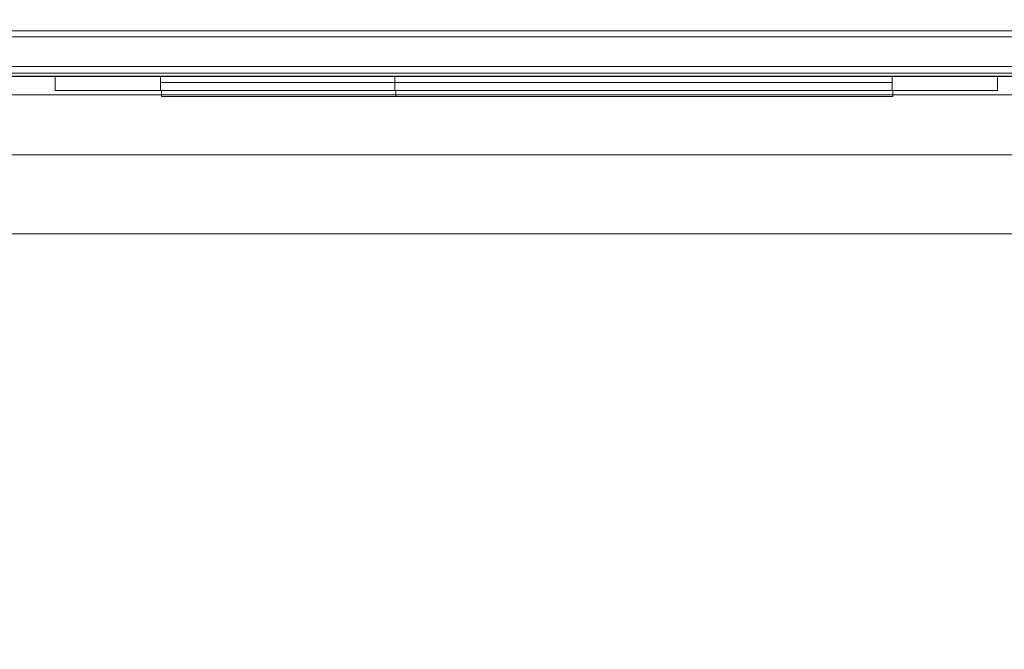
# Model space of a CAD drawing. Header units: inches. Extents: x 813 to 1305, y 19 to 194.
# Tile 669 of 875: x 1290.12 to 1296.37, y 100.09 to 104.09. Entities that reach past the tile are written whole.
import ezdxf

# ---------------------------------------------------------------- set-up
doc = ezdxf.new("R2010")
doc.units = ezdxf.units.IN
doc.header["$MEASUREMENT"] = 0
doc.layers.add('CET color Grey98', color=7, linetype='Continuous', true_color=0xfafafa)
doc.layers.add('CET color NavajoWhite4', color=7, linetype='Continuous', true_color=0x81775f)
doc.layers.add('CET Default', color=7, linetype='Continuous')

# ---------------------------------------------------------------- blocks, each defined once
blk = doc.blocks.new('*C155')
at = {"layer": 'CET color Grey98', "linetype": 'Continuous', "lineweight": 0}
for points, invisible_edges in [([(0.1181, -0.1181, 29), (84, 0, 28.8819), (0, 0, 28.8819), (0.1181, -0.1181, 29)], 9), ([(0, 0, 28.8819), (84, 0, 28.8819), (84, 0, 27.8681), (0, 0, 28.8819)], 4), ([(0, 0, 28.8819), (84, 0, 27.8681), (0, 0, 27.8681), (0, 0, 28.8819)], 9), ([(0, 0, 27.8681), (84, 0, 27.8681), (83.8819, -0.1181, 27.75), (0, 0, 27.8681)], 4), ([(0, 0, 27.8681), (83.8819, -0.1181, 27.75), (0.1181, -0.1181, 27.75), (0, 0, 27.8681)], 9), ([(0.1181, -0.1181, 29), (83.8819, -0.1181, 29), (84, 0, 28.8819), (0.1181, -0.1181, 29)], 4), ([(0.1181, -23.913, 29), (83.8819, -23.913, 29), (83.8819, -0.1181, 29), (0.1181, -23.913, 29)], 4), ([(0.1181, -23.913, 29), (83.8819, -0.1181, 29), (0.1181, -0.1181, 29), (0.1181, -23.913, 29)], 9), ([(0.1181, -0.1181, 27.75), (83.8819, -0.1181, 27.75), (83.8819, -0.1181, 29), (0.1181, -0.1181, 27.75)], 4), ([(0.1181, -0.1181, 27.75), (83.8819, -0.1181, 29), (0.1181, -0.1181, 29), (0.1181, -0.1181, 27.75)], 9)]:
    blk.add_3dface(points, dxfattribs=dict(at, invisible_edges=invisible_edges))
at = {"layer": 'CET color NavajoWhite4', "linetype": 'Continuous', "lineweight": 0}
for points, invisible_edges in [([(0.1181, -23.913, 27.75), (83.8819, -0.1181, 27.75), (83.8819, -23.913, 27.75), (0.1181, -23.913, 27.75)], 9), ([(0.1181, -23.913, 27.75), (0.1181, -0.1181, 27.75), (83.8819, -0.1181, 27.75), (0.1181, -23.913, 27.75)], 4)]:
    blk.add_3dface(points, dxfattribs=dict(at, invisible_edges=invisible_edges))
blk = doc.blocks.new('*C156')
at = {"layer": 'CET Default', "linetype": 'Continuous', "lineweight": 0, "rotation": 359.9999999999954}
blk.add_blockref('*C155', (418.7222, 916.8549), dxfattribs=at)
blk = doc.blocks.new('*C176')
at = {"layer": 'CET color Grey98', "linetype": 'Continuous', "lineweight": 0}
for points, invisible_edges in [([(0.0312, 0.0197, 49.5), (41.9687, 0.0197, 49.5), (41.9687, 2.9803, 49.5), (0.0312, 0.0197, 49.5)], 4), ([(0.0312, 0.0197, 49.5), (41.9687, 2.9803, 49.5), (0.0312, 2.9803, 49.5), (0.0312, 0.0197, 49.5)], 9), ([(0.0312, 2.9803, 49.25), (41.9687, 2.9803, 49.25), (41.9687, 0.0197, 49.25), (0.0312, 2.9803, 49.25)], 4), ([(0.0312, 2.9803, 49.25), (41.9687, 0.0197, 49.25), (0.0312, 0.0197, 49.25), (0.0312, 2.9803, 49.25)], 9), ([(41.9803, 0.2894, 0.93), (0.0197, 0.2894, 0.93), (0.0197, 0.2894, 1.1175), (41.9803, 0.2894, 0.93)], 4), ([(41.9803, 0.2894, 0.93), (0.0197, 0.2894, 1.1175), (41.9803, 0.2894, 1.1175), (41.9803, 0.2894, 0.93)], 9), ([(0.0197, 0.2894, 0.93), (41.9803, 0.2894, 0.93), (41.9803, 0.25, 0.93), (0.0197, 0.2894, 0.93)], 4), ([(0.0197, 0.2894, 0.93), (41.9803, 0.25, 0.93), (0.0197, 0.25, 0.93), (0.0197, 0.2894, 0.93)], 9), ([(0.0197, 0.25, 1.1175), (41.9803, 0.25, 1.1175), (41.9803, 0.2894, 1.1175), (0.0197, 0.25, 1.1175)], 4), ([(0.0197, 0.25, 1.1175), (41.9803, 0.2894, 1.1175), (0.0197, 0.2894, 1.1175), (0.0197, 0.25, 1.1175)], 9), ([(41.9803, 0.2894, 8.9025), (0.0197, 0.2894, 8.9025), (0.0197, 0.2894, 9.09), (41.9803, 0.2894, 8.9025)], 4), ([(41.9803, 0.2894, 8.9025), (0.0197, 0.2894, 9.09), (41.9803, 0.2894, 9.09), (41.9803, 0.2894, 8.9025)], 9), ([(0.0197, 0.2894, 8.9025), (41.9803, 0.2894, 8.9025), (41.9803, 0.25, 8.9025), (0.0197, 0.2894, 8.9025)], 4), ([(0.0197, 0.2894, 8.9025), (41.9803, 0.25, 8.9025), (0.0197, 0.25, 8.9025), (0.0197, 0.2894, 8.9025)], 9), ([(0.0197, 0.25, 9.09), (41.9803, 0.25, 9.09), (41.9803, 0.2894, 9.09), (0.0197, 0.25, 9.09)], 4), ([(0.0197, 0.25, 9.09), (41.9803, 0.2894, 9.09), (0.0197, 0.2894, 9.09), (0.0197, 0.25, 9.09)], 9), ([(0, 0.0625, 0.93), (42, 0.0625, 0.93), (42, 0.25, 0.93), (0, 0.0625, 0.93)], 4), ([(0, 0.0625, 0.93), (42, 0.25, 0.93), (0, 0.25, 0.93), (0, 0.0625, 0.93)], 9), ([(0, 0.25, 0.93), (42, 0.25, 0.93), (42, 0.25, 0.5), (0, 0.25, 0.93)], 4), ([(0, 0.25, 0.93), (42, 0.25, 0.5), (0, 0.25, 0.5), (0, 0.25, 0.93)], 9), ([(0, 0.25, 0.5), (42, 0.25, 0.5), (42, 0.0625, 0.5), (0, 0.25, 0.5)], 4), ([(0, 0.25, 0.5), (42, 0.0625, 0.5), (0, 0.0625, 0.5), (0, 0.25, 0.5)], 9), ([(0.0197, 0.0625, 8.9025), (41.9803, 0.0625, 8.9025), (41.9803, 0.25, 8.9025), (0.0197, 0.0625, 8.9025)], 4), ([(0.0197, 0.0625, 8.9025), (41.9803, 0.25, 8.9025), (0.0197, 0.25, 8.9025), (0.0197, 0.0625, 8.9025)], 9), ([(0.0197, 0.25, 8.9025), (41.9803, 0.25, 8.9025), (41.9803, 0.25, 1.1175), (0.0197, 0.25, 8.9025)], 4), ([(0.0197, 0.25, 8.9025), (41.9803, 0.25, 1.1175), (0.0197, 0.25, 1.1175), (0.0197, 0.25, 8.9025)], 9), ([(0.0197, 0.25, 1.1175), (41.9803, 0.25, 1.1175), (41.9803, 0.0625, 1.1175), (0.0197, 0.25, 1.1175)], 4), ([(0.0197, 0.25, 1.1175), (41.9803, 0.0625, 1.1175), (0.0197, 0.0625, 1.1175), (0.0197, 0.25, 1.1175)], 9), ([(0.0197, 0.25, 0.93), (41.9803, 0.25, 0.93), (41.9803, 0.25, 1.1175), (0.0197, 0.25, 0.93)], 4), ([(0.0197, 0.25, 0.93), (41.9803, 0.25, 1.1175), (0.0197, 0.25, 1.1175), (0.0197, 0.25, 0.93)], 9), ([(0.0197, 0.25, 8.9025), (41.9803, 0.25, 8.9025), (41.9803, 0.25, 9.09), (0.0197, 0.25, 8.9025)], 4), ([(0.0197, 0.25, 8.9025), (41.9803, 0.25, 9.09), (0.0197, 0.25, 9.09), (0.0197, 0.25, 8.9025)], 9), ([(0.1875, 0.25, 9.09), (41.8125, 0.0625, 9.09), (0.1875, 0.0625, 9.09), (0.1875, 0.25, 9.09)], 9), ([(0.1875, 0.25, 9.09), (41.8125, 0.25, 9.09), (41.8125, 0.0625, 9.09), (0.1875, 0.25, 9.09)], 4), ([(0.1875, 0.0625, 32.965), (41.8125, 0.25, 32.965), (0.1875, 0.25, 32.965), (0.1875, 0.0625, 32.965)], 9), ([(0.1875, 0.0625, 32.965), (41.8125, 0.0625, 32.965), (41.8125, 0.25, 32.965), (0.1875, 0.0625, 32.965)], 4), ([(0.1875, 0.25, 32.965), (41.8125, 0.25, 9.09), (0.1875, 0.25, 9.09), (0.1875, 0.25, 32.965)], 9), ([(0.1875, 0.25, 32.965), (41.8125, 0.25, 32.965), (41.8125, 0.25, 9.09), (0.1875, 0.25, 32.965)], 4), ([(0.1875, 0.25, 32.92), (41.8125, 0.25, 32.92), (41.8125, 0.25, 33.26), (0.1875, 0.25, 32.92)], 4), ([(0.1875, 0.25, 32.92), (41.8125, 0.25, 33.26), (0.1875, 0.25, 33.26), (0.1875, 0.25, 32.92)], 9), ([(0.1875, 0, 33.26), (0.1875, 0.25, 33.26), (41.8125, 0, 33.26), (0.1875, 0, 33.26)], 2), ([(41.8125, 0, 33.26), (0.1875, 0.25, 33.26), (41.8125, 0.25, 33.26), (41.8125, 0, 33.26)], 9), ([(0.1875, 0.25, 34.92), (0.1875, 0, 34.92), (41.8125, 0, 34.92), (0.1875, 0.25, 34.92)], 4), ([(0.1875, 0.25, 34.92), (41.8125, 0, 34.92), (41.8125, 0.25, 34.92), (0.1875, 0.25, 34.92)], 9), ([(0.1875, 0.25, 34.92), (41.8125, 0.25, 34.92), (41.8125, 0.25, 35.26), (0.1875, 0.25, 34.92)], 4), ([(0.1875, 0.25, 34.92), (41.8125, 0.25, 35.26), (0.1875, 0.25, 35.26), (0.1875, 0.25, 34.92)], 9), ([(0.1875, 0, 35.26), (0.1875, 0.25, 35.26), (41.8125, 0, 35.26), (0.1875, 0, 35.26)], 2), ([(41.8125, 0, 35.26), (0.1875, 0.25, 35.26), (41.8125, 0.25, 35.26), (41.8125, 0, 35.26)], 9), ([(0.1875, 0.25, 36.92), (0.1875, 0, 36.92), (41.8125, 0, 36.92), (0.1875, 0.25, 36.92)], 4), ([(0.1875, 0.25, 36.92), (41.8125, 0, 36.92), (41.8125, 0.25, 36.92), (0.1875, 0.25, 36.92)], 9), ([(0.1875, 0.25, 36.92), (41.8125, 0.25, 36.92), (41.8125, 0.25, 37.26), (0.1875, 0.25, 36.92)], 4), ([(0.1875, 0.25, 36.92), (41.8125, 0.25, 37.26), (0.1875, 0.25, 37.26), (0.1875, 0.25, 36.92)], 9), ([(0.1875, 0, 37.26), (0.1875, 0.25, 37.26), (41.8125, 0, 37.26), (0.1875, 0, 37.26)], 2), ([(41.8125, 0, 37.26), (0.1875, 0.25, 37.26), (41.8125, 0.25, 37.26), (41.8125, 0, 37.26)], 9), ([(0.1875, 0.25, 38.92), (0.1875, 0, 38.92), (41.8125, 0, 38.92), (0.1875, 0.25, 38.92)], 4), ([(0.1875, 0.25, 38.92), (41.8125, 0, 38.92), (41.8125, 0.25, 38.92), (0.1875, 0.25, 38.92)], 9), ([(0.1875, 0.25, 38.92), (41.8125, 0.25, 38.92), (41.8125, 0.25, 39.26), (0.1875, 0.25, 38.92)], 4), ([(0.1875, 0.25, 38.92), (41.8125, 0.25, 39.26), (0.1875, 0.25, 39.26), (0.1875, 0.25, 38.92)], 9), ([(0.1875, 0, 39.26), (0.1875, 0.25, 39.26), (41.8125, 0, 39.26), (0.1875, 0, 39.26)], 2), ([(41.8125, 0, 39.26), (0.1875, 0.25, 39.26), (41.8125, 0.25, 39.26), (41.8125, 0, 39.26)], 9), ([(0.1875, 0.25, 40.92), (0.1875, 0, 40.92), (41.8125, 0, 40.92), (0.1875, 0.25, 40.92)], 4), ([(0.1875, 0.25, 40.92), (41.8125, 0, 40.92), (41.8125, 0.25, 40.92), (0.1875, 0.25, 40.92)], 9), ([(0.1875, 0.25, 40.92), (41.8125, 0.25, 40.92), (41.8125, 0.25, 41.26), (0.1875, 0.25, 40.92)], 4), ([(0.1875, 0.25, 40.92), (41.8125, 0.25, 41.26), (0.1875, 0.25, 41.26), (0.1875, 0.25, 40.92)], 9), ([(0.1875, 0, 41.26), (0.1875, 0.25, 41.26), (41.8125, 0, 41.26), (0.1875, 0, 41.26)], 2), ([(41.8125, 0, 41.26), (0.1875, 0.25, 41.26), (41.8125, 0.25, 41.26), (41.8125, 0, 41.26)], 9), ([(0.1875, 0.25, 42.92), (0.1875, 0, 42.92), (41.8125, 0, 42.92), (0.1875, 0.25, 42.92)], 4), ([(0.1875, 0.25, 42.92), (41.8125, 0, 42.92), (41.8125, 0.25, 42.92), (0.1875, 0.25, 42.92)], 9), ([(0.1875, 0.25, 42.92), (41.8125, 0.25, 42.92), (41.8125, 0.25, 43.26), (0.1875, 0.25, 42.92)], 4), ([(0.1875, 0.25, 42.92), (41.8125, 0.25, 43.26), (0.1875, 0.25, 43.26), (0.1875, 0.25, 42.92)], 9), ([(0.1875, 0, 43.26), (0.1875, 0.25, 43.26), (41.8125, 0, 43.26), (0.1875, 0, 43.26)], 2), ([(41.8125, 0, 43.26), (0.1875, 0.25, 43.26), (41.8125, 0.25, 43.26), (41.8125, 0, 43.26)], 9), ([(0.1875, 0.25, 44.92), (0.1875, 0, 44.92), (41.8125, 0, 44.92), (0.1875, 0.25, 44.92)], 4), ([(0.1875, 0.25, 44.92), (41.8125, 0, 44.92), (41.8125, 0.25, 44.92), (0.1875, 0.25, 44.92)], 9), ([(0.1875, 0.25, 44.92), (41.8125, 0.25, 44.92), (41.8125, 0.25, 45.26), (0.1875, 0.25, 44.92)], 4), ([(0.1875, 0.25, 44.92), (41.8125, 0.25, 45.26), (0.1875, 0.25, 45.26), (0.1875, 0.25, 44.92)], 9), ([(0.1875, 0, 45.26), (0.1875, 0.25, 45.26), (41.8125, 0, 45.26), (0.1875, 0, 45.26)], 2), ([(41.8125, 0, 45.26), (0.1875, 0.25, 45.26), (41.8125, 0.25, 45.26), (41.8125, 0, 45.26)], 9), ([(0.1875, 0.25, 46.92), (0.1875, 0, 46.92), (41.8125, 0, 46.92), (0.1875, 0.25, 46.92)], 4), ([(0.1875, 0.25, 46.92), (41.8125, 0, 46.92), (41.8125, 0.25, 46.92), (0.1875, 0.25, 46.92)], 9), ([(0.1875, 0.25, 46.92), (41.8125, 0.25, 46.92), (41.8125, 0.25, 47.26), (0.1875, 0.25, 46.92)], 4), ([(0.1875, 0.25, 46.92), (41.8125, 0.25, 47.26), (0.1875, 0.25, 47.26), (0.1875, 0.25, 46.92)], 9), ([(0.1875, 0, 47.26), (0.1875, 0.25, 47.26), (41.8125, 0, 47.26), (0.1875, 0, 47.26)], 2), ([(41.8125, 0, 47.26), (0.1875, 0.25, 47.26), (41.8125, 0.25, 47.26), (41.8125, 0, 47.26)], 9), ([(0, 0, 0.8675), (42, 0, 0.8675), (42, 0.0625, 0.93), (0, 0, 0.8675)], 4), ([(0, 0, 0.8675), (42, 0.0625, 0.93), (0, 0.0625, 0.93), (0, 0, 0.8675)], 9), ([(0, 0.0625, 0.5), (42, 0.0625, 0.5), (42, 0, 0.5625), (0, 0.0625, 0.5)], 4), ([(0, 0.0625, 0.5), (42, 0, 0.5625), (0, 0, 0.5625), (0, 0.0625, 0.5)], 9), ([(0, 0, 0.5625), (42, 0, 0.5625), (42, 0, 0.8675), (0, 0, 0.5625)], 4), ([(0, 0, 0.5625), (42, 0, 0.8675), (0, 0, 0.8675), (0, 0, 0.5625)], 9), ([(0.0197, 0, 8.84), (41.9803, 0, 8.84), (41.9803, 0.0625, 8.9025), (0.0197, 0, 8.84)], 4), ([(0.0197, 0, 8.84), (41.9803, 0.0625, 8.9025), (0.0197, 0.0625, 8.9025), (0.0197, 0, 8.84)], 9), ([(0.0197, 0.0625, 1.1175), (41.9803, 0.0625, 1.1175), (41.9803, 0, 1.18), (0.0197, 0.0625, 1.1175)], 4), ([(0.0197, 0.0625, 1.1175), (41.9803, 0, 1.18), (0.0197, 0, 1.18), (0.0197, 0.0625, 1.1175)], 9), ([(0.0197, 0, 1.18), (41.9803, 0, 1.18), (41.9803, 0, 8.84), (0.0197, 0, 1.18)], 4), ([(0.0197, 0, 1.18), (41.9803, 0, 8.84), (0.0197, 0, 8.84), (0.0197, 0, 1.18)], 9), ([(0.0312, 0.0197, 49.25), (41.9687, 0.0197, 49.25), (41.9687, 0.0197, 49.5), (0.0312, 0.0197, 49.25)], 4), ([(0.0312, 0.0197, 49.25), (41.9687, 0.0197, 49.5), (0.0312, 0.0197, 49.5), (0.0312, 0.0197, 49.25)], 9), ([(0.1875, 0.0625, 9.09), (41.8125, 0, 9.1525), (0.1875, 0, 9.1525), (0.1875, 0.0625, 9.09)], 9), ([(0.1875, 0.0625, 9.09), (41.8125, 0.0625, 9.09), (41.8125, 0, 9.1525), (0.1875, 0.0625, 9.09)], 4), ([(0.1875, 0, 32.9025), (41.8125, 0.0625, 32.965), (0.1875, 0.0625, 32.965), (0.1875, 0, 32.9025)], 9), ([(0.1875, 0, 32.9025), (41.8125, 0, 32.9025), (41.8125, 0.0625, 32.965), (0.1875, 0, 32.9025)], 4), ([(0.1875, 0, 9.1525), (41.8125, 0, 32.9025), (0.1875, 0, 32.9025), (0.1875, 0, 9.1525)], 9), ([(0.1875, 0, 9.1525), (41.8125, 0, 9.1525), (41.8125, 0, 32.9025), (0.1875, 0, 9.1525)], 4), ([(0.1875, 0, 33.26), (41.8125, 0, 33.26), (41.8125, 0, 35.005), (0.1875, 0, 33.26)], 4), ([(0.1875, 0, 33.26), (41.8125, 0, 35.005), (0.1875, 0, 35.005), (0.1875, 0, 33.26)], 9), ([(0.1875, 0, 35.26), (41.8125, 0, 35.26), (41.8125, 0, 37.005), (0.1875, 0, 35.26)], 4), ([(0.1875, 0, 35.26), (41.8125, 0, 37.005), (0.1875, 0, 37.005), (0.1875, 0, 35.26)], 9), ([(0.1875, 0, 37.26), (41.8125, 0, 37.26), (41.8125, 0, 39.005), (0.1875, 0, 37.26)], 4), ([(0.1875, 0, 37.26), (41.8125, 0, 39.005), (0.1875, 0, 39.005), (0.1875, 0, 37.26)], 9), ([(0.1875, 0, 39.26), (41.8125, 0, 39.26), (41.8125, 0, 41.005), (0.1875, 0, 39.26)], 4), ([(0.1875, 0, 39.26), (41.8125, 0, 41.005), (0.1875, 0, 41.005), (0.1875, 0, 39.26)], 9), ([(0.1875, 0, 41.26), (41.8125, 0, 41.26), (41.8125, 0, 43.005), (0.1875, 0, 41.26)], 4), ([(0.1875, 0, 41.26), (41.8125, 0, 43.005), (0.1875, 0, 43.005), (0.1875, 0, 41.26)], 9), ([(0.1875, 0, 43.26), (41.8125, 0, 43.26), (41.8125, 0, 45.005), (0.1875, 0, 43.26)], 4), ([(0.1875, 0, 43.26), (41.8125, 0, 45.005), (0.1875, 0, 45.005), (0.1875, 0, 43.26)], 9), ([(0.1875, 0, 45.26), (41.8125, 0, 45.26), (41.8125, 0, 47.005), (0.1875, 0, 45.26)], 4), ([(0.1875, 0, 45.26), (41.8125, 0, 47.005), (0.1875, 0, 47.005), (0.1875, 0, 45.26)], 9), ([(0.1875, 0, 47.26), (41.8125, 0, 47.26), (41.8125, 0, 49.005), (0.1875, 0, 47.26)], 4), ([(0.1875, 0, 47.26), (41.8125, 0, 49.005), (0.1875, 0, 49.005), (0.1875, 0, 47.26)], 9), ([(36.89, 0, 2.5955), (30.9, 0, 2.5955), (33.06, 0, 3.3705), (36.89, 0, 2.5955)], 6), ([(30.9, 0, 2.5955), (31.57, 0, 5.5455), (33.06, 0, 3.3705), (30.9, 0, 2.5955)], 15), ([(30.9, 0, 2.5955), (30.9, 0, 8.2155), (31.57, 0, 5.5455), (30.9, 0, 2.5955)], 6), ([(30.9, 0, 8.2155), (36.89, 0, 8.2155), (31.57, 0, 7.5455), (30.9, 0, 8.2155)], 6), ([(36.89, -0.09, 2.5955), (30.9, -0.09, 2.5955), (36.89, 0, 2.5955), (36.89, -0.09, 2.5955)], 2), ([(30.9, -0.09, 2.5955), (30.9, 0, 2.5955), (36.89, 0, 2.5955), (30.9, -0.09, 2.5955)], 4), ([(36.89, -0.09, 8.2155), (36.89, 0, 8.2155), (30.9, 0, 8.2155), (36.89, -0.09, 8.2155)], 4), ([(30.9, -0.09, 2.5955), (30.9, -0.09, 8.2155), (30.9, 0, 2.5955), (30.9, -0.09, 2.5955)], 2), ([(30.9, -0.09, 8.2155), (30.9, 0, 8.2155), (30.9, 0, 2.5955), (30.9, -0.09, 8.2155)], 4), ([(36.22, -0.09, 5.5455), (36.22, 0, 5.5455), (31.57, 0, 5.5455), (36.22, -0.09, 5.5455)], 4), ([(36.89, 0, 8.2155), (36.22, 0, 7.5455), (31.57, 0, 7.5455), (36.89, 0, 8.2155)], 13), ([(33.06, 0, 5.0305), (31.57, 0, 5.5455), (36.22, 0, 5.5455), (33.06, 0, 5.0305)], 13), ([(33.06, 0, 5.0305), (33.06, 0, 3.3705), (31.57, 0, 5.5455), (33.06, 0, 5.0305)], 6), ([(36.22, -0.09, 7.5455), (31.57, -0.09, 7.5455), (36.22, 0, 7.5455), (36.22, -0.09, 7.5455)], 2), ([(31.57, -0.09, 7.5455), (31.57, 0, 7.5455), (36.22, 0, 7.5455), (31.57, -0.09, 7.5455)], 4), ([(33.06, -0.09, 5.0305), (33.06, -0.09, 3.3705), (33.06, 0, 5.0305), (33.06, -0.09, 5.0305)], 2), ([(33.06, -0.09, 3.3705), (33.06, 0, 3.3705), (33.06, 0, 5.0305), (33.06, -0.09, 3.3705)], 4), ([(36.22, -0.09, 5.0305), (33.06, -0.09, 5.0305), (36.22, 0, 5.0305), (36.22, -0.09, 5.0305)], 2), ([(33.06, -0.09, 5.0305), (33.06, 0, 5.0305), (36.22, 0, 5.0305), (33.06, -0.09, 5.0305)], 4), ([(33.06, -0.09, 3.3705), (36.22, -0.09, 3.3705), (33.06, 0, 3.3705), (33.06, -0.09, 3.3705)], 2), ([(36.22, -0.09, 3.3705), (36.22, 0, 3.3705), (33.06, 0, 3.3705), (36.22, -0.09, 3.3705)], 4), ([(36.89, 0, 2.5955), (33.06, 0, 3.3705), (36.22, 0, 3.3705), (36.89, 0, 2.5955)], 13), ([(36.22, 0, 5.0305), (33.06, 0, 5.0305), (36.22, 0, 5.5455), (36.22, 0, 5.0305)], 6), ([(36.22, -0.09, 5.5455), (36.22, -0.09, 7.5455), (36.22, 0, 5.5455), (36.22, -0.09, 5.5455)], 2), ([(36.22, -0.09, 7.5455), (36.22, 0, 7.5455), (36.22, 0, 5.5455), (36.22, -0.09, 7.5455)], 4), ([(36.22, -0.09, 3.3705), (36.22, -0.09, 5.0305), (36.22, 0, 3.3705), (36.22, -0.09, 3.3705)], 2), ([(36.22, -0.09, 5.0305), (36.22, 0, 5.0305), (36.22, 0, 3.3705), (36.22, -0.09, 5.0305)], 4), ([(36.22, 0, 5.0305), (36.89, 0, 2.5955), (36.22, 0, 3.3705), (36.22, 0, 5.0305)], 11), ([(36.89, 0, 8.2155), (36.89, 0, 2.5955), (36.22, 0, 7.5455), (36.89, 0, 8.2155)], 6), ([(36.89, 0, 2.5955), (36.22, 0, 5.5455), (36.22, 0, 7.5455), (36.89, 0, 2.5955)], 13), ([(36.89, 0, 2.5955), (36.22, 0, 5.0305), (36.22, 0, 5.5455), (36.89, 0, 2.5955)], 15), ([(36.89, -0.09, 8.2155), (36.89, -0.09, 2.5955), (36.89, 0, 8.2155), (36.89, -0.09, 8.2155)], 2), ([(36.89, -0.09, 2.5955), (36.89, 0, 2.5955), (36.89, 0, 8.2155), (36.89, -0.09, 2.5955)], 4), ([(30.9, 0, 8.2155), (31.57, 0, 7.5455), (31.57, 0, 5.5455), (30.9, 0, 8.2155)], 13), ([(30.9, -0.09, 8.2155), (36.89, -0.09, 8.2155), (30.9, 0, 8.2155), (30.9, -0.09, 8.2155)], 2), ([(31.57, -0.09, 5.5455), (36.22, -0.09, 5.5455), (31.57, 0, 5.5455), (31.57, -0.09, 5.5455)], 2), ([(31.57, -0.09, 7.5455), (31.57, -0.09, 5.5455), (31.57, 0, 7.5455), (31.57, -0.09, 7.5455)], 2), ([(31.57, -0.09, 5.5455), (31.57, 0, 5.5455), (31.57, 0, 7.5455), (31.57, -0.09, 5.5455)], 4), ([(31.57, -0.0394, 5.5455), (36.22, -0.0394, 5.5455), (36.22, -0.0394, 7.5455), (31.57, -0.0394, 5.5455)], 4), ([(31.57, -0.0394, 5.5455), (36.22, -0.0394, 7.5455), (31.57, -0.0394, 7.5455), (31.57, -0.0394, 5.5455)], 9), ([(33.06, -0.0394, 3.3705), (36.22, -0.0394, 3.3705), (36.22, -0.0394, 5.0305), (33.06, -0.0394, 3.3705)], 4), ([(33.06, -0.0394, 3.3705), (36.22, -0.0394, 5.0305), (33.06, -0.0394, 5.0305), (33.06, -0.0394, 3.3705)], 9), ([(31.57, -0.09, 7.5455), (36.89, -0.09, 8.2155), (30.9, -0.09, 8.2155), (31.57, -0.09, 7.5455)], 13), ([(31.57, -0.09, 5.5455), (31.57, -0.09, 7.5455), (30.9, -0.09, 8.2155), (31.57, -0.09, 5.5455)], 6), ([(31.57, -0.09, 5.5455), (30.9, -0.09, 8.2155), (30.9, -0.09, 2.5955), (31.57, -0.09, 5.5455)], 13), ([(33.06, -0.09, 3.3705), (31.57, -0.09, 5.5455), (30.9, -0.09, 2.5955), (33.06, -0.09, 3.3705)], 15), ([(33.06, -0.09, 3.3705), (30.9, -0.09, 2.5955), (36.89, -0.09, 2.5955), (33.06, -0.09, 3.3705)], 13), ([(31.57, -0.09, 5.5455), (33.06, -0.09, 3.3705), (33.06, -0.09, 5.0305), (31.57, -0.09, 5.5455)], 13), ([(36.22, -0.09, 5.5455), (31.57, -0.09, 5.5455), (33.06, -0.09, 5.0305), (36.22, -0.09, 5.5455)], 6), ([(31.57, -0.09, 7.5455), (36.22, -0.09, 7.5455), (36.89, -0.09, 8.2155), (31.57, -0.09, 7.5455)], 6), ([(36.225, -0.09, 5.5505), (31.575, -0.09, 5.5505), (31.575, -0.09, 7.5505), (36.225, -0.09, 5.5505)], 4), ([(36.225, -0.09, 5.5505), (31.575, -0.09, 7.5505), (36.225, -0.09, 7.5505), (36.225, -0.09, 5.5505)], 9), ([(31.575, -0.09, 5.5505), (31.575, -0.1294, 5.5505), (31.575, -0.1294, 7.5505), (31.575, -0.09, 5.5505)], 4), ([(31.575, -0.09, 5.5505), (31.575, -0.1294, 7.5505), (31.575, -0.09, 7.5505), (31.575, -0.09, 5.5505)], 9), ([(31.575, -0.09, 5.5505), (36.225, -0.09, 5.5505), (36.225, -0.1294, 5.5505), (31.575, -0.09, 5.5505)], 4), ([(31.575, -0.09, 5.5505), (36.225, -0.1294, 5.5505), (31.575, -0.1294, 5.5505), (31.575, -0.09, 5.5505)], 9), ([(31.575, -0.1294, 7.5505), (36.225, -0.1294, 7.5505), (36.225, -0.09, 7.5505), (31.575, -0.1294, 7.5505)], 4), ([(31.575, -0.1294, 7.5505), (36.225, -0.09, 7.5505), (31.575, -0.09, 7.5505), (31.575, -0.1294, 7.5505)], 9), ([(31.6325, -0.09, 5.608), (36.1575, -0.09, 5.608), (36.1575, -0.09, 7.483), (31.6325, -0.09, 5.608)], 4), ([(31.6325, -0.09, 5.608), (36.1575, -0.09, 7.483), (31.6325, -0.09, 7.483), (31.6325, -0.09, 5.608)], 9), ([(36.22, -0.09, 5.5455), (33.06, -0.09, 5.0305), (36.22, -0.09, 5.0305), (36.22, -0.09, 5.5455)], 13), ([(36.22, -0.09, 3.3705), (33.06, -0.09, 3.3705), (36.89, -0.09, 2.5955), (36.22, -0.09, 3.3705)], 6), ([(33.065, -0.09, 5.0305), (36.225, -0.09, 5.0305), (36.225, -0.09, 3.3705), (33.065, -0.09, 5.0305)], 4), ([(33.065, -0.09, 5.0305), (36.225, -0.09, 3.3705), (33.065, -0.09, 3.3705), (33.065, -0.09, 5.0305)], 9), ([(36.225, -0.09, 5.0305), (33.065, -0.09, 5.0305), (33.065, -0.1294, 5.0305), (36.225, -0.09, 5.0305)], 4), ([(36.225, -0.09, 5.0305), (33.065, -0.1294, 5.0305), (36.225, -0.1294, 5.0305), (36.225, -0.09, 5.0305)], 9), ([(36.225, -0.1294, 3.3705), (33.065, -0.1294, 3.3705), (33.065, -0.09, 3.3705), (36.225, -0.1294, 3.3705)], 4), ([(36.225, -0.1294, 3.3705), (33.065, -0.09, 3.3705), (36.225, -0.09, 3.3705), (36.225, -0.1294, 3.3705)], 9), ([(33.065, -0.1294, 5.0305), (33.065, -0.09, 5.0305), (33.065, -0.09, 3.3705), (33.065, -0.1294, 5.0305)], 4), ([(33.065, -0.1294, 5.0305), (33.065, -0.09, 3.3705), (33.065, -0.1294, 3.3705), (33.065, -0.1294, 5.0305)], 9), ([(33.1225, -0.09, 3.433), (36.1575, -0.09, 3.433), (36.1575, -0.09, 4.968), (33.1225, -0.09, 3.433)], 4), ([(33.1225, -0.09, 3.433), (36.1575, -0.09, 4.968), (33.1225, -0.09, 4.968), (33.1225, -0.09, 3.433)], 9), ([(36.22, -0.09, 5.5455), (36.22, -0.09, 5.0305), (36.89, -0.09, 2.5955), (36.22, -0.09, 5.5455)], 15), ([(36.22, -0.09, 7.5455), (36.22, -0.09, 5.5455), (36.89, -0.09, 2.5955), (36.22, -0.09, 7.5455)], 6), ([(36.22, -0.09, 7.5455), (36.89, -0.09, 2.5955), (36.89, -0.09, 8.2155), (36.22, -0.09, 7.5455)], 13), ([(36.22, -0.09, 3.3705), (36.89, -0.09, 2.5955), (36.22, -0.09, 5.0305), (36.22, -0.09, 3.3705)], 11), ([(36.225, -0.1294, 5.5505), (36.225, -0.09, 5.5505), (36.225, -0.09, 7.5505), (36.225, -0.1294, 5.5505)], 4), ([(36.225, -0.1294, 5.5505), (36.225, -0.09, 7.5505), (36.225, -0.1294, 7.5505), (36.225, -0.1294, 5.5505)], 9), ([(36.225, -0.09, 5.0305), (36.225, -0.1294, 5.0305), (36.225, -0.1294, 3.3705), (36.225, -0.09, 5.0305)], 4), ([(36.225, -0.09, 5.0305), (36.225, -0.1294, 3.3705), (36.225, -0.09, 3.3705), (36.225, -0.09, 5.0305)], 9), ([(31.575, -0.1294, 5.5505), (36.225, -0.1294, 5.5505), (36.225, -0.1294, 7.5505), (31.575, -0.1294, 5.5505)], 4), ([(31.575, -0.1294, 5.5505), (36.225, -0.1294, 7.5505), (31.575, -0.1294, 7.5505), (31.575, -0.1294, 5.5505)], 9), ([(36.225, -0.1294, 5.0305), (33.065, -0.1294, 5.0305), (33.065, -0.1294, 3.3705), (36.225, -0.1294, 5.0305)], 4), ([(36.225, -0.1294, 5.0305), (33.065, -0.1294, 3.3705), (36.225, -0.1294, 3.3705), (36.225, -0.1294, 5.0305)], 9)]:
    blk.add_3dface(points, dxfattribs=dict(at, invisible_edges=invisible_edges))
blk = doc.blocks.new('*C173')
at = {"layer": 'CET Default', "linetype": 'Continuous', "lineweight": 0, "rotation": 359.9999999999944}
blk.add_blockref('*C176', (460.7222, 916.8549), dxfattribs=at)
blk = doc.blocks.new('*C250')
at = {"layer": 'CET color Grey98', "linetype": 'Continuous', "lineweight": 0}
for points, invisible_edges in [([(41.49, 14, 65), (0.5, 14, 65), (0.5, 14, 65.5), (41.49, 14, 65)], 4), ([(41.49, 14, 65), (0.5, 14, 65.5), (41.49, 14, 65.5), (41.49, 14, 65)], 9), ([(0.5, 14, 65), (41.49, 14, 65), (41.49, 0.3125, 65), (0.5, 14, 65)], 4), ([(0.5, 14, 65), (41.49, 0.3125, 65), (0.5, 0.3125, 65), (0.5, 14, 65)], 9), ([(0.5, 0.3125, 65.5), (41.49, 0.3125, 65.5), (41.49, 14, 65.5), (0.5, 0.3125, 65.5)], 4), ([(0.5, 0.3125, 65.5), (41.49, 14, 65.5), (0.5, 14, 65.5), (0.5, 0.3125, 65.5)], 9), ([(41.49, 14, 49.5), (0.5, 14, 49.5), (0.5, 14, 65), (41.49, 14, 49.5)], 4), ([(41.49, 14, 49.5), (0.5, 14, 65), (41.49, 14, 65), (41.49, 14, 49.5)], 9), ([(0.5, 14, 49.5), (41.49, 14, 49.5), (41.49, 13.5, 49.5), (0.5, 14, 49.5)], 4), ([(0.5, 14, 49.5), (41.49, 13.5, 49.5), (0.5, 13.5, 49.5), (0.5, 14, 49.5)], 9), ([(0.5, 13.5, 65), (41.49, 13.5, 65), (41.49, 14, 65), (0.5, 13.5, 65)], 4), ([(0.5, 13.5, 65), (41.49, 14, 65), (0.5, 14, 65), (0.5, 13.5, 65)], 9), ([(41.49, 13.999, 51), (0.51, 13.999, 51), (0.51, 13.999, 51.5), (41.49, 13.999, 51)], 4), ([(41.49, 13.999, 51), (0.51, 13.999, 51.5), (41.49, 13.999, 51.5), (41.49, 13.999, 51)], 9), ([(0.51, 13.999, 51), (41.49, 13.999, 51), (41.49, 0.3125, 51), (0.51, 13.999, 51)], 4), ([(0.51, 13.999, 51), (41.49, 0.3125, 51), (0.51, 0.3125, 51), (0.51, 13.999, 51)], 9), ([(0.51, 0.3125, 51.5), (41.49, 0.3125, 51.5), (41.49, 13.999, 51.5), (0.51, 0.3125, 51.5)], 4), ([(0.51, 0.3125, 51.5), (41.49, 13.999, 51.5), (0.51, 13.999, 51.5), (0.51, 0.3125, 51.5)], 9), ([(41.49, 13.501, 49.5), (0.5, 13.501, 49.5), (0.5, 13.501, 51.501), (41.49, 13.501, 49.5)], 4), ([(41.49, 13.501, 49.5), (0.5, 13.501, 51.501), (41.49, 13.501, 51.501), (41.49, 13.501, 49.5)], 9), ([(0.5, 13.501, 49.5), (41.49, 13.501, 49.5), (41.49, 13, 49.5), (0.5, 13.501, 49.5)], 4), ([(0.5, 13.501, 49.5), (41.49, 13, 49.5), (0.5, 13, 49.5), (0.5, 13.501, 49.5)], 9), ([(0.5, 13, 51.501), (41.49, 13, 51.501), (41.49, 13.501, 51.501), (0.5, 13, 51.501)], 4), ([(0.5, 13, 51.501), (41.49, 13.501, 51.501), (0.5, 13.501, 51.501), (0.5, 13, 51.501)], 9), ([(0.5, 13.5, 49.5), (41.49, 13.5, 49.5), (41.49, 13.5, 65), (0.5, 13.5, 49.5)], 4), ([(0.5, 13.5, 49.5), (41.49, 13.5, 65), (0.5, 13.5, 65), (0.5, 13.5, 49.5)], 9), ([(0.5, 13, 49.5), (41.49, 13, 49.5), (41.49, 13, 51.501), (0.5, 13, 49.5)], 4), ([(0.5, 13, 49.5), (41.49, 13, 51.501), (0.5, 13, 51.501), (0.5, 13, 49.5)], 9)]:
    blk.add_3dface(points, dxfattribs=dict(at, invisible_edges=invisible_edges))
blk = doc.blocks.new('*C271')
at = {"layer": 'CET Default', "linetype": 'Continuous', "lineweight": 0, "rotation": 359.9999999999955}
blk.add_blockref('*C250', (418.7222, 902.8549), dxfattribs=at)

msp = doc.modelspace()

# ---------------------------------------------------------------- block references
at = {"layer": 'CET Default', "linetype": 'Continuous', "lineweight": 0}
for name, p in [('*C173', (798.7199, -813.1289)), ('*C156', (798.7199, -813.1289)), ('*C271', (840.7199, -813.1288, -0.5))]:
    msp.add_blockref(name, p, dxfattribs=at)

doc.saveas('drawing.dxf')
